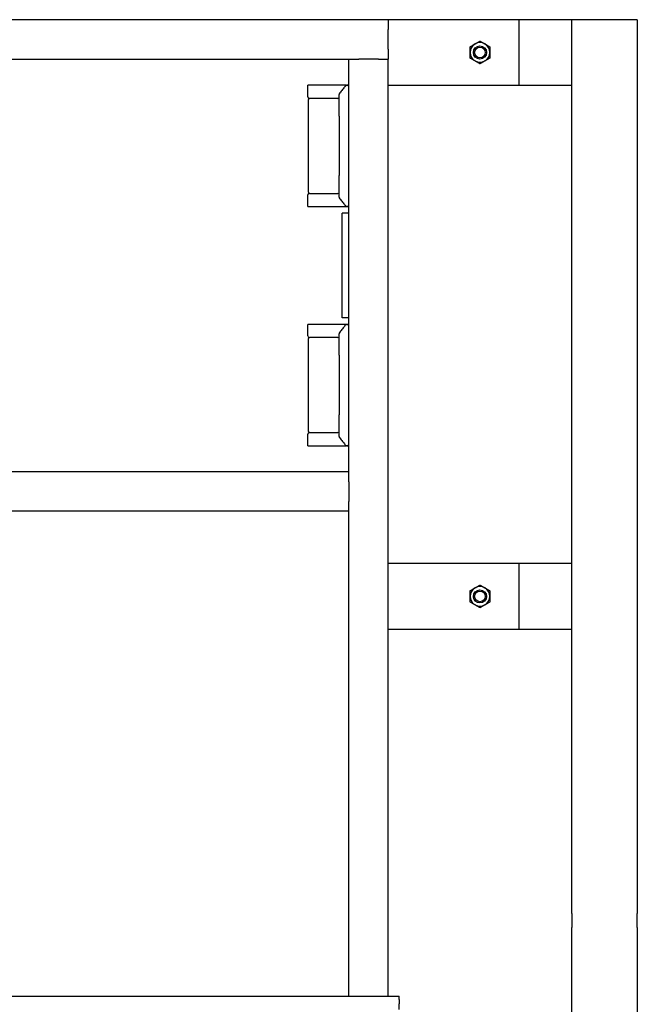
# Model space of a CAD drawing. Header units: inches. Extents: x 36 to 1719, y -84 to 1122.
# Tile 388 of 558: x 1078 to 1101, y 356 to 394. Entities that reach past the tile are written whole.
import ezdxf

# ---------------------------------------------------------------- set-up
doc = ezdxf.new("R2010")
doc.units = ezdxf.units.IN
doc.header["$LTSCALE"] = 48
doc.header["$MEASUREMENT"] = 0
doc.layers.add('Visible (ANSI)', color=7, linetype='Continuous', lineweight=30)

msp = doc.modelspace()

# ---------------------------------------------------------------- linework, layer by layer
at = {"layer": 'Visible (ANSI)'}
for p, q in [((1091.74768, 394.04889), (1052.24768, 394.04889)), ((1096.74768, 394.04889), (1091.74768, 394.04889)), ((1091.74768, 394.04889), (1091.74768, 393.67389)), ((1098.74768, 394.04889), (1096.74768, 394.04889)), ((1096.74768, 391.54889), (1096.74768, 394.04889)), ((1101.24768, 394.04889), (1098.74768, 394.04889)), ((1098.74768, 359.95422), (1098.74768, 394.04889)), ((1098.74768, 391.54889), (1098.74768, 394.04889)), ((1101.24768, 394.04889), (1101.24768, 359.95422)), ((1091.74768, 392.92389), (1091.74768, 393.67389)), ((1091.74768, 392.92389), (1091.74768, 392.54889)), ((1053.74768, 392.54889), (1090.24768, 392.54889)), ((1090.24768, 376.79889), (1090.24768, 392.54889)), ((1090.24768, 392.54889), (1090.62268, 392.54889)), ((1091.37268, 392.54889), (1090.62268, 392.54889)), ((1091.37268, 392.54889), (1091.74768, 392.54889)), ((1091.74768, 356.79889), (1091.74768, 392.54889)), ((1088.681, 391.11139), (1088.681, 391.54889)), ((1090.13622, 391.54889), (1088.681, 391.54889)), ((1090.13622, 391.54889), (1090.15262, 391.54889)), ((1090.20411, 391.54889), (1090.15262, 391.54889)), ((1090.20411, 391.54889), (1090.24768, 391.54889)), ((1091.74768, 391.54889), (1096.74768, 391.54889)), ((1096.74768, 391.54889), (1098.74768, 391.54889)), ((1088.71225, 387.46556), (1088.71225, 391.00723)), ((1089.58417, 391.04889), (1088.7435, 391.04889)), ((1089.83102, 391.04889), (1089.58417, 391.04889)), ((1089.87268, 390.37134), (1089.87268, 391.19542)), ((1089.87268, 390.37134), (1089.87268, 388.10145)), ((1089.87268, 387.27737), (1089.87268, 388.10145)), ((1088.681, 386.92389), (1088.681, 387.36139)), ((1088.7435, 387.42389), (1089.58417, 387.42389)), ((1089.58417, 387.42389), (1089.83102, 387.42389)), ((1088.681, 386.92389), (1090.13622, 386.92389)), ((1090.15262, 386.92389), (1090.13622, 386.92389)), ((1090.15262, 386.92389), (1090.20411, 386.92389)), ((1090.24768, 386.92389), (1090.20411, 386.92389)), ((1090.24768, 386.67389), (1089.99768, 386.67389)), ((1089.99768, 382.67389), (1089.99768, 386.67389)), ((1088.681, 381.98639), (1088.681, 382.42389)), ((1090.13622, 382.42389), (1088.681, 382.42389)), ((1090.24768, 382.67389), (1089.99768, 382.67389)), ((1090.13622, 382.42389), (1090.15262, 382.42389)), ((1090.20411, 382.42389), (1090.15262, 382.42389)), ((1090.20411, 382.42389), (1090.24768, 382.42389)), ((1089.87268, 381.24634), (1089.87268, 382.07042)), ((1088.71225, 378.34056), (1088.71225, 381.88223)), ((1089.58417, 381.92389), (1088.7435, 381.92389)), ((1089.83102, 381.92389), (1089.58417, 381.92389)), ((1089.87268, 381.24634), (1089.87268, 378.97645)), ((1089.87268, 378.15237), (1089.87268, 378.97645)), ((1088.681, 377.79889), (1088.681, 378.23639)), ((1088.7435, 378.29889), (1089.58417, 378.29889)), ((1089.58417, 378.29889), (1089.83102, 378.29889)), ((1088.681, 377.79889), (1090.13622, 377.79889)), ((1090.15262, 377.79889), (1090.13622, 377.79889)), ((1090.15262, 377.79889), (1090.20411, 377.79889)), ((1090.24768, 377.79889), (1090.20411, 377.79889)), ((1090.24768, 376.79889), (1053.74768, 376.79889)), ((1090.24768, 376.42389), (1090.24768, 376.79889)), ((1090.24768, 376.42389), (1090.24768, 375.67389)), ((1090.24768, 375.29889), (1090.24768, 375.67389)), ((1090.24768, 375.29889), (1053.74768, 375.29889)), ((1090.24768, 356.79889), (1090.24768, 375.29889)), ((1096.74768, 373.29889), (1091.74768, 373.29889)), ((1098.74768, 373.29889), (1096.74768, 373.29889)), ((1096.74768, 370.79889), (1096.74768, 373.29889)), ((1098.74768, 370.79889), (1098.74768, 373.29889)), ((1091.74768, 370.79889), (1096.74768, 370.79889)), ((1096.74768, 370.79889), (1098.74768, 370.79889)), ((1098.74768, 359.95422), (1098.74768, 359.42389)), ((1101.24768, 359.42389), (1101.24768, 359.95422)), ((1098.74768, 356.7534), (1098.74768, 359.42389)), ((1101.24768, 359.42389), (1101.24768, 356.7534)), ((1047.16768, 356.79889), (1092.16768, 356.79889)), ((1092.16768, 356.67788), (1092.16768, 356.79889)), ((1092.16768, 356.67788), (1092.16768, 356.50873)), ((1092.16768, 356.29279), (1092.16768, 356.50873)), ((1098.74768, 356.48823), (1098.74768, 356.7534)), ((1098.74768, 245.17389), (1098.74768, 356.48823)), ((1101.24768, 356.7534), (1101.24768, 356.48823)), ((1101.24768, 356.48823), (1101.24768, 245.17389))]:
    msp.add_line(p, q, dxfattribs=at)
for centre, radius in [((1095.24768, 392.79889), 0.25014), ((1095.24768, 392.79889), 0.25), ((1095.24768, 392.79889), 0.20281), ((1095.24768, 372.04889), 0.25014), ((1095.24768, 372.04889), 0.25), ((1095.24768, 372.04889), 0.20281)]:
    msp.add_circle(centre, radius, dxfattribs=at)
for centre, radius, start, end in [((1095.24768, 392.79889), 0.375, 120, 180), ((1095.24768, 392.79889), 0.375, 60, 120), ((1095.24768, 392.79889), 0.375, 0, 60), ((1095.24768, 392.79889), 0.375, 180, 240), ((1095.24768, 392.79889), 0.375, 300, 0), ((1095.24768, 392.79889), 0.375, 240, 300), ((1090.15262, 391.50723), 0.04167, 90, 142.9307), ((1088.7435, 391.11139), 0.0625, 180, 270), ((1088.75392, 391.00723), 0.04167, 90, 180), ((1089.83102, 391.09056), 0.04167, 270, 0), ((1089.91435, 391.19542), 0.04167, 142.241974, 180), ((1088.7435, 387.36139), 0.0625, 90, 180), ((1088.75392, 387.46556), 0.04167, 180, 270), ((1089.83102, 387.38223), 0.04167, 0, 90), ((1089.91435, 387.27737), 0.04167, 180, 217.758026), ((1090.15262, 386.96556), 0.04167, 217.0693, 270), ((1090.15262, 382.38223), 0.04167, 90, 142.9307), ((1089.91435, 382.07042), 0.04167, 142.241974, 180), ((1088.7435, 381.98639), 0.0625, 180, 270), ((1088.75392, 381.88223), 0.04167, 90, 180), ((1089.83102, 381.96556), 0.04167, 270, 0), ((1088.7435, 378.23639), 0.0625, 90, 180), ((1088.75392, 378.34056), 0.04167, 180, 270), ((1089.83102, 378.25723), 0.04167, 0, 90), ((1089.91435, 378.15237), 0.04167, 180, 217.758026), ((1090.15262, 377.84056), 0.04167, 217.0693, 270), ((1095.24768, 372.04889), 0.375, 120, 180), ((1095.24768, 372.04889), 0.375, 60, 120), ((1095.24768, 372.04889), 0.375, 0, 60), ((1095.24768, 372.04889), 0.375, 180, 240), ((1095.24768, 372.04889), 0.375, 300, 0), ((1095.24768, 372.04889), 0.375, 240, 300)]:
    msp.add_arc(centre, radius, start, end, dxfattribs=at)
for points in [[(1094.87268, 393.0154), (1094.97316, 393.07341), (1095.06018, 393.12365)], [(1094.87268, 392.79889), (1094.87268, 392.89937), (1094.87268, 393.0154)], [(1095.06018, 393.12365), (1095.1472, 393.17389), (1095.24768, 393.2319)], [(1095.24768, 393.2319), (1095.34816, 393.17389), (1095.43518, 393.12365)], [(1095.43518, 393.12365), (1095.5222, 393.07341), (1095.62268, 393.0154)], [(1095.62268, 393.0154), (1095.62268, 392.89937), (1095.62268, 392.79889)], [(1094.87268, 392.58239), (1094.87268, 392.69841), (1094.87268, 392.79889)], [(1095.06018, 392.47413), (1094.97316, 392.52437), (1094.87268, 392.58239)], [(1095.62268, 392.58239), (1095.5222, 392.52437), (1095.43518, 392.47413)], [(1095.62268, 392.79889), (1095.62268, 392.69841), (1095.62268, 392.58239)], [(1095.24768, 392.36588), (1095.1472, 392.42389), (1095.06018, 392.47413)], [(1095.43518, 392.47413), (1095.34816, 392.42389), (1095.24768, 392.36588)], [(1094.87268, 372.2654), (1094.97316, 372.32341), (1095.06018, 372.37365)], [(1094.87268, 372.04889), (1094.87268, 372.14937), (1094.87268, 372.2654)], [(1095.06018, 372.37365), (1095.1472, 372.42389), (1095.24768, 372.4819)], [(1095.24768, 372.4819), (1095.34816, 372.42389), (1095.43518, 372.37365)], [(1095.43518, 372.37365), (1095.5222, 372.32341), (1095.62268, 372.2654)], [(1095.62268, 372.2654), (1095.62268, 372.14937), (1095.62268, 372.04889)], [(1094.87268, 371.83239), (1094.87268, 371.94841), (1094.87268, 372.04889)], [(1095.62268, 372.04889), (1095.62268, 371.94841), (1095.62268, 371.83239)], [(1095.06018, 371.72413), (1094.97316, 371.77437), (1094.87268, 371.83239)], [(1095.24768, 371.61588), (1095.1472, 371.67389), (1095.06018, 371.72413)], [(1095.43518, 371.72413), (1095.34816, 371.67389), (1095.24768, 371.61588)], [(1095.62268, 371.83239), (1095.5222, 371.77437), (1095.43518, 371.72413)]]:
    msp.add_rational_spline(points, [1, 1.0379548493, 1], degree=2, dxfattribs=at)
for points, knots in [([(1090.11937, 391.53234), (1090.10573, 391.51429), (1090.09148, 391.49544), (1090.06198, 391.45654), (1090.04673, 391.43647), (1090.01545, 391.39539), (1089.99941, 391.37438), (1089.96669, 391.33161), (1089.95, 391.30986), (1089.91609, 391.26579), (1089.89886, 391.24347), (1089.88141, 391.22093)], [0.39491662, 0.39491662, 0.39491662, 0.39491662, 0.6293434, 0.6293434, 0.86377019, 0.86377019, 1.09819697, 1.09819697, 1.33262375, 1.33262375, 1.56705053, 1.56705053, 1.56705053, 1.56705053]), ([(1090.17298, 391.53551), (1090.17302, 391.53555), (1090.17305, 391.53559), (1090.17696, 391.53962), (1090.18156, 391.54285), (1090.19163, 391.54737), (1090.197, 391.54865), (1090.20244, 391.54886)], [-0.0004125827, -0.0004125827, -0.0004125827, -0.0004125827, 0, 0, 0.0423918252, 0.0423918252, 0.0842937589, 0.0842937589, 0.0842937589, 0.0842937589]), ([(1089.88141, 387.25185), (1089.89886, 387.22932), (1089.91609, 387.207), (1089.95, 387.16293), (1089.96669, 387.14118), (1089.99941, 387.09841), (1090.01545, 387.07739), (1090.04673, 387.03631), (1090.06198, 387.01625), (1090.09148, 386.97734), (1090.10573, 386.9585), (1090.11937, 386.94044)], [0.61128923, 0.61128923, 0.61128923, 0.61128923, 0.84571601, 0.84571601, 1.0801428, 1.0801428, 1.31456958, 1.31456958, 1.54899636, 1.54899636, 1.78342314, 1.78342314, 1.78342314, 1.78342314]), ([(1090.17298, 386.93727), (1090.17302, 386.93723), (1090.17305, 386.9372), (1090.17696, 386.93316), (1090.18156, 386.92993), (1090.19163, 386.92541), (1090.197, 386.92414), (1090.20244, 386.92392)], [-0.0846728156, -0.0846728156, -0.0846728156, -0.0846728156, -0.0842603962, -0.0842603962, -0.0418853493, -0.0418853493, 0, 0, 0, 0]), ([(1090.11937, 382.40734), (1090.10573, 382.38929), (1090.09148, 382.37044), (1090.06198, 382.33154), (1090.04673, 382.31147), (1090.01545, 382.27039), (1089.99941, 382.24938), (1089.96669, 382.20661), (1089.95, 382.18486), (1089.91609, 382.14079), (1089.89886, 382.11847), (1089.88141, 382.09593)], [0.39491662, 0.39491662, 0.39491662, 0.39491662, 0.6293434, 0.6293434, 0.86377019, 0.86377019, 1.09819697, 1.09819697, 1.33262375, 1.33262375, 1.56705053, 1.56705053, 1.56705053, 1.56705053]), ([(1090.17298, 382.41051), (1090.17302, 382.41055), (1090.17305, 382.41059), (1090.17696, 382.41462), (1090.18156, 382.41785), (1090.19163, 382.42237), (1090.197, 382.42365), (1090.20244, 382.42386)], [-0.0004125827, -0.0004125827, -0.0004125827, -0.0004125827, 0, 0, 0.0423918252, 0.0423918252, 0.0842937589, 0.0842937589, 0.0842937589, 0.0842937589]), ([(1089.88141, 378.12685), (1089.89886, 378.10432), (1089.91609, 378.082), (1089.95, 378.03793), (1089.96669, 378.01618), (1089.99941, 377.97341), (1090.01545, 377.95239), (1090.04673, 377.91131), (1090.06198, 377.89125), (1090.09148, 377.85234), (1090.10573, 377.8335), (1090.11937, 377.81544)], [0.61128923, 0.61128923, 0.61128923, 0.61128923, 0.84571601, 0.84571601, 1.0801428, 1.0801428, 1.31456958, 1.31456958, 1.54899636, 1.54899636, 1.78342314, 1.78342314, 1.78342314, 1.78342314]), ([(1090.17298, 377.81227), (1090.17302, 377.81223), (1090.17305, 377.8122), (1090.17696, 377.80816), (1090.18156, 377.80493), (1090.19163, 377.80041), (1090.197, 377.79914), (1090.20244, 377.79892)], [-0.0846728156, -0.0846728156, -0.0846728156, -0.0846728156, -0.0842603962, -0.0842603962, -0.0418853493, -0.0418853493, 0, 0, 0, 0])]:
    msp.add_open_spline(points, degree=3, knots=knots, dxfattribs=at)
for points in [[(1090.20244, 391.54886), (1090.20299, 391.54888), (1090.20355, 391.54889), (1090.20411, 391.54889)], [(1090.20411, 386.92389), (1090.20354, 386.92389), (1090.20299, 386.9239), (1090.20244, 386.92392)], [(1090.20244, 382.42386), (1090.20299, 382.42388), (1090.20355, 382.42389), (1090.20411, 382.42389)], [(1090.20411, 377.79889), (1090.20354, 377.79889), (1090.20299, 377.7989), (1090.20244, 377.79892)]]:
    msp.add_open_spline(points, degree=3, dxfattribs=at)

doc.saveas('drawing.dxf')
